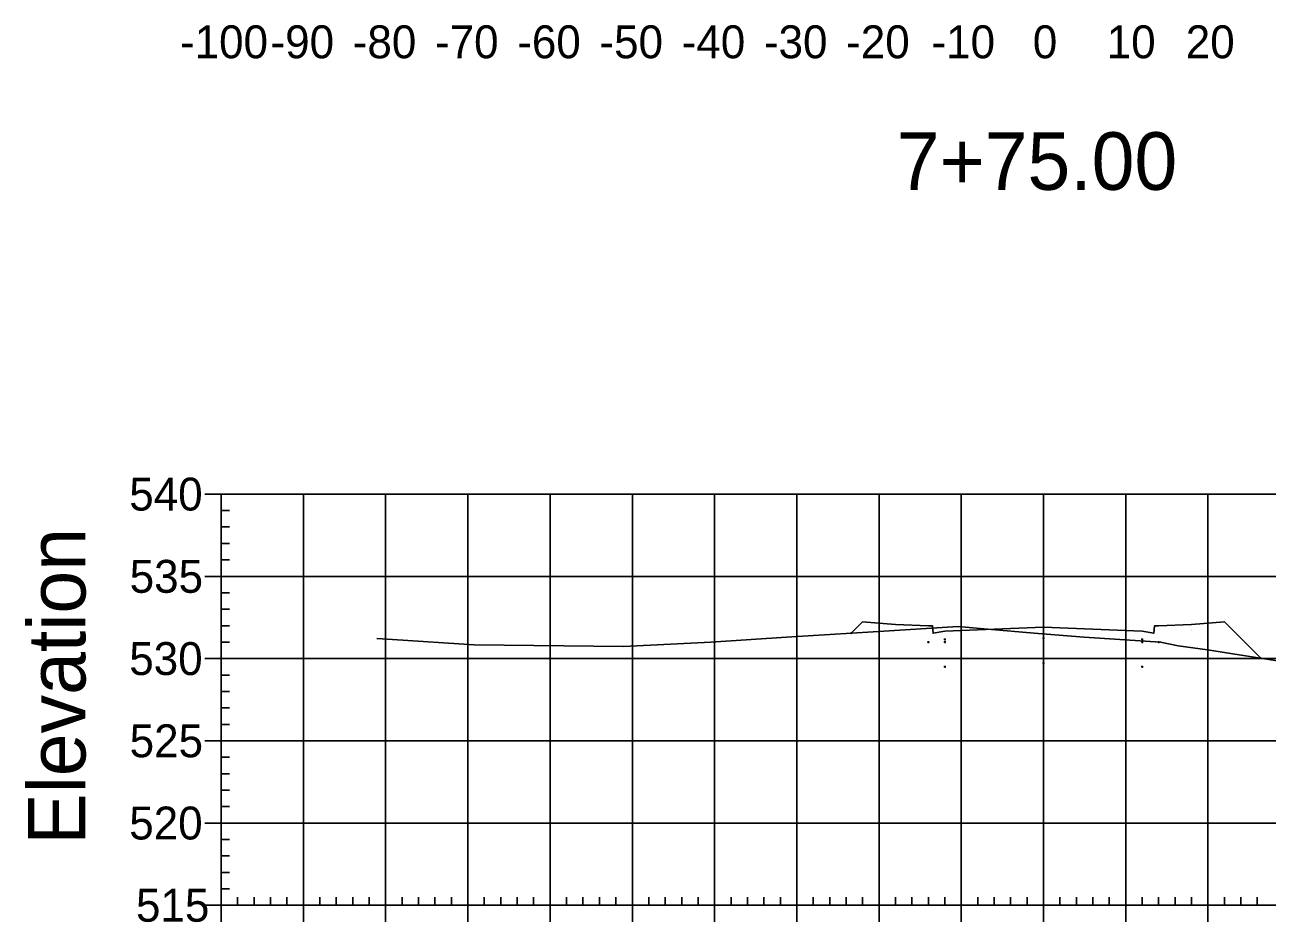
# Model space of a CAD drawing. Extents: x 708103 to 717568, y 374476 to 378707.
# Drawn here: x 716232.6 to 716383.7, y 377226 to 377335.1 of the extents above; entities that cross this region are included whole.
import ezdxf

# ---------------------------------------------------------------- set-up
doc = ezdxf.new("R2010")
doc.units = 0
for name, color, linetype in [('1', 7, 'Continuous'), ('14', 7, 'Continuous'), ('22', 7, 'Continuous'), ('57', 7, 'Continuous'), ('60', 7, 'Continuous'), ('Existing', 7, 'Continuous')]:
    doc.layers.add(name, color=color, linetype=linetype)

msp = doc.modelspace()

# ---------------------------------------------------------------- linework, layer by layer
for points in [[(716356.45, 377260.49), (716356.55, 377260.49), (716356.55, 377260.59), (716356.45, 377260.59)], [(716342.45, 377260.01), (716342.55, 377260.01), (716342.55, 377260.11), (716342.45, 377260.11)], [(716344.45, 377260.34), (716344.55, 377260.34), (716344.55, 377260.44), (716344.45, 377260.44)], [(716344.45, 377260.01), (716344.55, 377260.01), (716344.55, 377260.11), (716344.45, 377260.11)], [(716368.45, 377260.34), (716368.55, 377260.34), (716368.55, 377260.44), (716368.45, 377260.44)], [(716368.45, 377260.01), (716368.55, 377260.01), (716368.55, 377260.11), (716368.45, 377260.11)], [(716370.45, 377260.01), (716370.55, 377260.01), (716370.55, 377260.11), (716370.45, 377260.11)], [(716356.45, 377257.49), (716356.55, 377257.49), (716356.55, 377257.59), (716356.45, 377257.59)], [(716344.45, 377257.01), (716344.55, 377257.01), (716344.55, 377257.11), (716344.45, 377257.11)], [(716368.45, 377257.01), (716368.55, 377257.01), (716368.55, 377257.11), (716368.45, 377257.11)]]:
    msp.add_lwpolyline(points, close=True)
at = {"layer": '14'}
for points in [[(716333.12, 377261.16), (716333.12, 377261.21), (716333.12, 377261.16), (716333.07, 377261.16), (716333.12, 377261.16), (716333.12, 377261.11), (716333.12, 377261.16), (716333.17, 377261.16)], [(716382.92, 377258.12), (716382.92, 377258.17), (716382.92, 377258.12), (716382.87, 377258.12), (716382.92, 377258.12), (716382.92, 377258.07), (716382.92, 377258.12), (716382.97, 377258.12)]]:
    msp.add_lwpolyline(points, dxfattribs=at)
at = {"layer": '22'}
msp.add_lwpolyline([(716333.12, 377261.16), (716334.5, 377262.54), (716338.5, 377262.22), (716342.5, 377262.06), (716343, 377262.06), (716343.08, 377261.14), (716344.5, 377261.39), (716356.5, 377261.87), (716368.5, 377261.39), (716369.91, 377261.14), (716370, 377262.06), (716370.5, 377262.06), (716374.5, 377262.22), (716378.5, 377262.54), (716382.92, 377258.12)], dxfattribs=at)
at = {"layer": '57'}
for p, q in [((716254.5, 377278.07), (716256.5, 377278.07)), ((716256.5, 377278.07), (716456.5, 377278.07)), ((716256.5, 377228.07), (716256.5, 377278.07)), ((716256.5, 377228.07), (716256.5, 377278.07)), ((716266.5, 377228.07), (716266.5, 377278.07)), ((716276.5, 377228.07), (716276.5, 377278.07)), ((716286.5, 377228.07), (716286.5, 377278.07)), ((716296.5, 377228.07), (716296.5, 377278.07)), ((716306.5, 377228.07), (716306.5, 377278.07)), ((716316.5, 377228.07), (716316.5, 377278.07)), ((716326.5, 377228.07), (716326.5, 377278.07)), ((716336.5, 377228.07), (716336.5, 377278.07)), ((716346.5, 377228.07), (716346.5, 377278.07)), ((716356.5, 377228.07), (716356.5, 377278.07)), ((716366.5, 377228.07), (716366.5, 377278.07)), ((716376.5, 377228.07), (716376.5, 377278.07)), ((716256.5, 377276.07), (716257.5, 377276.07)), ((716256.5, 377274.07), (716257.5, 377274.07)), ((716256.5, 377272.07), (716257.5, 377272.07)), ((716256.5, 377270.07), (716257.5, 377270.07)), ((716254.5, 377268.07), (716256.5, 377268.07)), ((716256.5, 377268.07), (716456.5, 377268.07)), ((716256.5, 377266.07), (716257.5, 377266.07)), ((716256.5, 377264.07), (716257.5, 377264.07)), ((716256.5, 377262.07), (716257.5, 377262.07)), ((716256.5, 377260.07), (716257.5, 377260.07)), ((716254.5, 377258.07), (716256.5, 377258.07)), ((716256.5, 377258.07), (716456.5, 377258.07)), ((716256.5, 377256.07), (716257.5, 377256.07)), ((716256.5, 377254.07), (716257.5, 377254.07)), ((716256.5, 377252.07), (716257.5, 377252.07)), ((716256.5, 377250.07), (716257.5, 377250.07)), ((716254.5, 377248.07), (716256.5, 377248.07)), ((716256.5, 377248.07), (716456.5, 377248.07)), ((716256.5, 377246.07), (716257.5, 377246.07)), ((716256.5, 377244.07), (716257.5, 377244.07)), ((716256.5, 377242.07), (716257.5, 377242.07)), ((716256.5, 377240.07), (716257.5, 377240.07)), ((716254.5, 377238.07), (716256.5, 377238.07)), ((716256.5, 377238.07), (716456.5, 377238.07)), ((716256.5, 377236.07), (716257.5, 377236.07)), ((716256.5, 377234.07), (716257.5, 377234.07)), ((716256.5, 377232.07), (716257.5, 377232.07)), ((716256.5, 377230.07), (716257.5, 377230.07)), ((716258.5, 377228.07), (716258.5, 377229.07)), ((716260.5, 377228.07), (716260.5, 377229.07)), ((716262.5, 377228.07), (716262.5, 377229.07)), ((716264.5, 377228.07), (716264.5, 377229.07)), ((716268.5, 377228.07), (716268.5, 377229.07)), ((716270.5, 377228.07), (716270.5, 377229.07)), ((716272.5, 377228.07), (716272.5, 377229.07)), ((716274.5, 377228.07), (716274.5, 377229.07)), ((716278.5, 377228.07), (716278.5, 377229.07)), ((716280.5, 377228.07), (716280.5, 377229.07)), ((716282.5, 377228.07), (716282.5, 377229.07)), ((716284.5, 377228.07), (716284.5, 377229.07)), ((716288.5, 377228.07), (716288.5, 377229.07)), ((716290.5, 377228.07), (716290.5, 377229.07)), ((716292.5, 377228.07), (716292.5, 377229.07)), ((716294.5, 377228.07), (716294.5, 377229.07)), ((716298.5, 377228.07), (716298.5, 377229.07)), ((716300.5, 377228.07), (716300.5, 377229.07)), ((716302.5, 377228.07), (716302.5, 377229.07)), ((716304.5, 377228.07), (716304.5, 377229.07)), ((716308.5, 377228.07), (716308.5, 377229.07)), ((716310.5, 377228.07), (716310.5, 377229.07)), ((716312.5, 377228.07), (716312.5, 377229.07)), ((716314.5, 377228.07), (716314.5, 377229.07)), ((716318.5, 377228.07), (716318.5, 377229.07)), ((716320.5, 377228.07), (716320.5, 377229.07)), ((716322.5, 377228.07), (716322.5, 377229.07)), ((716324.5, 377228.07), (716324.5, 377229.07)), ((716328.5, 377228.07), (716328.5, 377229.07)), ((716330.5, 377228.07), (716330.5, 377229.07)), ((716332.5, 377228.07), (716332.5, 377229.07)), ((716334.5, 377228.07), (716334.5, 377229.07)), ((716338.5, 377228.07), (716338.5, 377229.07)), ((716340.5, 377228.07), (716340.5, 377229.07)), ((716342.5, 377228.07), (716342.5, 377229.07)), ((716344.5, 377228.07), (716344.5, 377229.07)), ((716348.5, 377228.07), (716348.5, 377229.07)), ((716350.5, 377228.07), (716350.5, 377229.07)), ((716352.5, 377228.07), (716352.5, 377229.07)), ((716354.5, 377228.07), (716354.5, 377229.07)), ((716358.5, 377228.07), (716358.5, 377229.07)), ((716360.5, 377228.07), (716360.5, 377229.07)), ((716362.5, 377228.07), (716362.5, 377229.07)), ((716364.5, 377228.07), (716364.5, 377229.07)), ((716368.5, 377228.07), (716368.5, 377229.07)), ((716370.5, 377228.07), (716370.5, 377229.07)), ((716372.5, 377228.07), (716372.5, 377229.07)), ((716374.5, 377228.07), (716374.5, 377229.07)), ((716378.5, 377228.07), (716378.5, 377229.07)), ((716380.5, 377228.07), (716380.5, 377229.07)), ((716382.5, 377228.07), (716382.5, 377229.07)), ((716254.5, 377228.07), (716256.5, 377228.07)), ((716256.5, 377228.07), (716456.5, 377228.07)), ((716256.5, 377228.07), (716456.5, 377228.07)), ((716256.5, 377226.07), (716256.5, 377228.07)), ((716266.5, 377226.07), (716266.5, 377228.07)), ((716276.5, 377226.07), (716276.5, 377228.07)), ((716286.5, 377226.07), (716286.5, 377228.07)), ((716296.5, 377226.07), (716296.5, 377228.07)), ((716306.5, 377226.07), (716306.5, 377228.07)), ((716316.5, 377226.07), (716316.5, 377228.07)), ((716326.5, 377226.07), (716326.5, 377228.07)), ((716336.5, 377226.07), (716336.5, 377228.07)), ((716346.5, 377226.07), (716346.5, 377228.07)), ((716356.5, 377226.07), (716356.5, 377228.07)), ((716366.5, 377226.07), (716366.5, 377228.07)), ((716376.5, 377226.07), (716376.5, 377228.07))]:
    msp.add_line(p, q, dxfattribs=at)
at = {"layer": 'Existing'}
msp.add_lwpolyline([(716275.44, 377260.52), (716277.32, 377260.38), (716287.25, 377259.74), (716305.42, 377259.55), (716316.04, 377260.08), (716325.25, 377260.66), (716335.78, 377261.33), (716346.13, 377261.98), (716349.23, 377261.7), (716355.84, 377261.12), (716361.45, 377260.69), (716370.74, 377260.07), (716372.89, 377259.61), (716376.43, 377259.12), (716386.21, 377257.61), (716389.78, 377256.9), (716398.87, 377255.43), (716403.64, 377255.55), (716414.75, 377255.59), (716421.66, 377255.67), (716438.67, 377254.3)], dxfattribs=at)

# ---------------------------------------------------------------- texts
at = {"layer": '1'}
msp.add_text('7+75.00', height=7, dxfattribs=at).set_placement((716338.67, 377315.07))
at = {"layer": '14'}
for p in [(716338.46, 377262.17), (716374.46, 377262.17), (716338.46, 377261.5), (716342.46, 377261.34), (716370.46, 377261.34), (716374.46, 377261.5)]:
    msp.add_text('+', height=0.1, dxfattribs=at).set_placement(p)
at = {"layer": '57'}
for s, p in [('-100', (716251.49, 377331.07)), ('-90', (716262.5, 377331.07)), ('-80', (716272.5, 377331.07)), ('-70', (716282.5, 377331.07)), ('-60', (716292.5, 377331.07)), ('-50', (716302.5, 377331.07)), ('-40', (716312.5, 377331.07)), ('-30', (716322.5, 377331.07)), ('-20', (716332.5, 377331.07)), ('-10', (716342.88, 377331.07)), ('0', (716355.2, 377331.07)), ('10', (716364.19, 377331.07)), ('20', (716373.8, 377331.07)), ('540', (716245.32, 377276.07)), ('535', (716245.37, 377266.07)), ('530', (716245.32, 377256.07)), ('525', (716245.37, 377246.07)), ('520', (716245.32, 377236.07)), ('515', (716246.14, 377226.07))]:
    msp.add_text(s, height=4, dxfattribs=at).set_placement(p)
at = {"layer": '60'}
msp.add_text('Elevation', height=7, rotation=90, dxfattribs=at).set_placement((716240, 377235.44))

doc.saveas('drawing.dxf')
